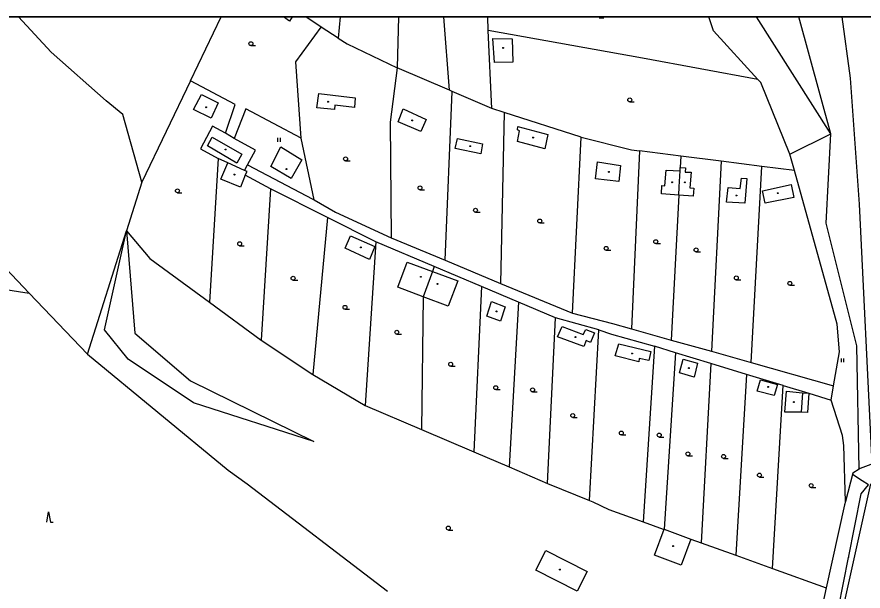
# Model space of a CAD drawing. Extents: x -598233 to -596890, y -1157848 to -1156431.
# Drawn here: x -597653.4 to -597490.8, y -1156541.3 to -1156430.9 of the extents above; entities that cross this region are included whole.
import ezdxf

# ---------------------------------------------------------------- set-up
doc = ezdxf.new("R2010")
doc.units = 0
for name, color, linetype in [('Level 11', 7, 'Continuous'), ('Level 36', 7, 'Continuous'), ('Level 39', 7, 'Continuous'), ('Level 51', 7, 'Continuous'), ('Level 52', 7, 'Continuous'), ('Vrstva 60', 7, 'Continuous'), ('zajmove_uzemi', 7, 'Continuous')]:
    doc.layers.add(name, color=color, linetype=linetype)

msp = doc.modelspace()

# ---------------------------------------------------------------- linework, layer by layer
at = {"layer": 'Level 11'}
for points in [[(-597598.682, -1156458.321), (-597600.722, -1156461.902), (-597604.614, -1156459.618), (-597602.734, -1156455.854), (-597598.682, -1156458.321)], [(-597568.683, -1156481.644), (-597570.507, -1156486.507), (-597575.35, -1156484.69), (-597580.229, -1156482.861), (-597578.405, -1156477.999), (-597573.55, -1156479.82), (-597568.683, -1156481.644)], [(-597490.62, -1156590.05), (-597497.88, -1156584.09), (-597498.07, -1156583.93), (-597501.91, -1156579.06), (-597501.87, -1156573.83), (-597499.93, -1156567.36), (-597499.98, -1156567.53), (-597499.27, -1156565.17), (-597496.42, -1156549.44), (-597493.54, -1156534.83), (-597493.56, -1156534.92), (-597491.13, -1156522.6), (-597489.73, -1156520.84), (-597490.93, -1156520.05), (-597492.77, -1156518.84)]]:
    msp.add_lwpolyline(points, dxfattribs=at)
at = {"layer": 'Level 36'}
for p, q in [((-597541.48, -1156431.0349), (-597540.605, -1156431.0349)), ((-597608.46, -1156436.375), (-597607.585, -1156436.375)), ((-597535.62, -1156447.195), (-597534.745, -1156447.195)), ((-597603.294, -1156454.873), (-597603.294, -1156454.123)), ((-597602.794, -1156454.873), (-597602.794, -1156454.123)), ((-597590.25, -1156458.545), (-597589.375, -1156458.545)), ((-597622.58, -1156464.675), (-597621.705, -1156464.675)), ((-597575.95, -1156464.105), (-597575.075, -1156464.105)), ((-597565.28, -1156468.415), (-597564.405, -1156468.415)), ((-597552.92, -1156470.485), (-597552.045, -1156470.485)), ((-597530.61, -1156474.455), (-597529.735, -1156474.455)), ((-597610.62, -1156474.855), (-597609.745, -1156474.855)), ((-597540.15, -1156475.745), (-597539.275, -1156475.745)), ((-597522.86, -1156476.045), (-597521.985, -1156476.045)), ((-597600.34, -1156481.495), (-597599.465, -1156481.495)), ((-597515.13, -1156481.435), (-597514.255, -1156481.435)), ((-597504.84, -1156482.465), (-597503.965, -1156482.465)), ((-597590.36, -1156487.085), (-597589.485, -1156487.085)), ((-597580.4, -1156491.875), (-597579.525, -1156491.875)), ((-597494.924, -1156497.273), (-597494.924, -1156496.523)), ((-597494.424, -1156497.273), (-597494.424, -1156496.523)), ((-597570.04, -1156498.0349), (-597569.165, -1156498.0349)), ((-597561.38, -1156502.545), (-597560.505, -1156502.545)), ((-597554.3, -1156502.975), (-597553.425, -1156502.975)), ((-597546.58, -1156507.895), (-597545.705, -1156507.895)), ((-597537.23, -1156511.265), (-597536.355, -1156511.265)), ((-597529.94, -1156511.655), (-597529.065, -1156511.655)), ((-597524.44, -1156515.275), (-597523.565, -1156515.275)), ((-597517.58, -1156515.765), (-597516.705, -1156515.765)), ((-597510.68, -1156519.355), (-597509.805, -1156519.355)), ((-597500.74, -1156521.365), (-597499.865, -1156521.365)), ((-597570.49, -1156529.545), (-597569.615, -1156529.545))]:
    msp.add_line(p, q, dxfattribs=at)
msp.add_lwpolyline([(-597647.719, -1156528.028), (-597647.344, -1156526.028), (-597646.969, -1156528.028), (-597646.469, -1156528.028)], dxfattribs=at)
for centre in [(-597608.4601, -1156435.9999), (-597535.6201, -1156446.8199), (-597590.2501, -1156458.1699), (-597575.9501, -1156463.7299), (-597622.5801, -1156464.2999), (-597565.2801, -1156468.0399), (-597552.9201, -1156470.1099), (-597610.6201, -1156474.4799), (-597530.6101, -1156474.0799), (-597540.1501, -1156475.3699), (-597522.8601, -1156475.6699), (-597600.3401, -1156481.1199), (-597515.1301, -1156481.0599), (-597504.8401, -1156482.0899), (-597590.3601, -1156486.7099), (-597580.4001, -1156491.4999), (-597570.0401, -1156497.6598), (-597561.3801, -1156502.1699), (-597554.3001, -1156502.5999), (-597546.5801, -1156507.5199), (-597537.2301, -1156510.8899), (-597529.9401, -1156511.2799), (-597524.4401, -1156514.8999), (-597517.5801, -1156515.3899), (-597510.6801, -1156518.9799), (-597500.7401, -1156520.9899), (-597570.4901, -1156529.1699)]:
    msp.add_circle(centre, 0.375, dxfattribs=at)
at = {"layer": 'Level 39'}
for centre, radius in [((-597559.9699, -1156436.82), 0.09), ((-597559.9699, -1156436.82), 0.0398), ((-597593.62, -1156447.17), 0.09), ((-597617.06, -1156448.2199), 0.09), ((-597617.06, -1156448.2199), 0.0398), ((-597593.62, -1156447.17), 0.0398), ((-597577.43, -1156450.77), 0.09), ((-597577.43, -1156450.77), 0.0398), ((-597554.2, -1156454.07), 0.09), ((-597554.2, -1156454.07), 0.0398), ((-597613.33, -1156456.36), 0.09), ((-597613.33, -1156456.36), 0.0398), ((-597566.29, -1156455.71), 0.09), ((-597566.29, -1156455.71), 0.0398), ((-597601.64, -1156460.11), 0.09), ((-597601.64, -1156460.11), 0.0398), ((-597611.64, -1156461.17), 0.09), ((-597611.64, -1156461.17), 0.0398), ((-597539.61, -1156460.67), 0.09), ((-597539.61, -1156460.67), 0.0398), ((-597527.46, -1156462.6599), 0.09), ((-597527.46, -1156462.6599), 0.0398), ((-597525.01, -1156462.67), 0.09), ((-597525.01, -1156462.67), 0.0398), ((-597507.1599, -1156464.75), 0.09), ((-597507.1599, -1156464.75), 0.0398), ((-597515.1, -1156465.2), 0.09), ((-597515.1, -1156465.2), 0.0398), ((-597587.32, -1156475.19), 0.09), ((-597587.32, -1156475.19), 0.0398), ((-597575.78, -1156480.84), 0.09), ((-597575.78, -1156480.84), 0.0398), ((-597572.58, -1156482.2), 0.09), ((-597572.58, -1156482.2), 0.0398), ((-597561.23, -1156487.5), 0.09), ((-597561.23, -1156487.5), 0.0398), ((-597546.06, -1156492.43), 0.09), ((-597546.06, -1156492.43), 0.0398), ((-597535.1599, -1156495.59), 0.09), ((-597535.1599, -1156495.59), 0.0398), ((-597524.23, -1156498.38), 0.09), ((-597524.23, -1156498.38), 0.0398), ((-597508.98, -1156502.01), 0.09), ((-597508.98, -1156502.01), 0.0398), ((-597504.07, -1156504.93), 0.09), ((-597504.07, -1156504.93), 0.0398), ((-597527.29, -1156532.63), 0.09), ((-597527.29, -1156532.63), 0.0398), ((-597549.04, -1156537.15), 0.09), ((-597549.04, -1156537.15), 0.0398)]:
    msp.add_circle(centre, radius, dxfattribs=at)
at = {"layer": 'Level 51'}
for p, q in [((-597646.89, -1156437.61), (-597653.1209, -1156430.8558)), ((-597620.08, -1156443.18), (-597614.1651, -1156430.8558)), ((-597601.01, -1156431.6599), (-597602.2129, -1156430.8558)), ((-597600.5188, -1156430.8558), (-597601.01, -1156431.6599)), ((-597594.92, -1156432.82), (-597597.9064, -1156430.8558)), ((-597591.2673, -1156430.8558), (-597591.67, -1156434.95)), ((-597580.0567, -1156430.8558), (-597580.36, -1156440.6599)), ((-597570.3, -1156444.96), (-597571.3824, -1156430.8558)), ((-597562.83, -1156433.48), (-597562.9132, -1156430.8558)), ((-597519.51, -1156433.53), (-597520.4069, -1156430.8558)), ((-597496.96, -1156453.33), (-597511.2653, -1156430.8558)), ((-597496.96, -1156453.33), (-597503.0862, -1156430.8558)), ((-597494.858, -1156430.8558), (-597493.26, -1156442.62))]:
    msp.add_line(p, q, dxfattribs=at)
for points in [[(-597599.83, -1156439.48), (-597594.92, -1156432.82)], [(-597591.67, -1156434.95), (-597594.92, -1156432.82)], [(-597562.1599, -1156448.45), (-597562.83, -1156433.48)], [(-597533.19, -1156438.76), (-597562.83, -1156433.48)], [(-597511, -1156442.87), (-597519.51, -1156433.53)], [(-597591.67, -1156434.95), (-597589.98, -1156436.06)], [(-597589.98, -1156436.06), (-597580.36, -1156440.6599)], [(-597636.31, -1156446.98), (-597646.89, -1156437.61)], [(-597511, -1156442.87), (-597533.19, -1156438.76)], [(-597598.79, -1156454.19), (-597599.83, -1156439.48)], [(-597580.36, -1156440.6599), (-597581.65, -1156451.07)], [(-597570.3, -1156444.96), (-597580.36, -1156440.6599)], [(-597620.08, -1156443.18), (-597629.42, -1156462.64)], [(-597611.46, -1156447.71), (-597620.08, -1156443.18)], [(-597510.43, -1156443.49), (-597511, -1156442.87)], [(-597504.83, -1156457.23), (-597510.43, -1156443.49)], [(-597493.26, -1156442.62), (-597491.51, -1156466.88)], [(-597571.09, -1156477.6599), (-597569.74, -1156445.2)], [(-597569.74, -1156445.2), (-597570.3, -1156444.96)], [(-597562.1599, -1156448.45), (-597569.74, -1156445.2)], [(-597633.1, -1156449.65), (-597636.31, -1156446.98)], [(-597613.33, -1156453.2), (-597611.46, -1156447.71)], [(-597609.44, -1156448.56), (-597611.6599, -1156454.24)], [(-597598.79, -1156454.19), (-597609.44, -1156448.56)], [(-597559.75, -1156449.23), (-597562.1599, -1156448.45)], [(-597629.42, -1156462.64), (-597633.1, -1156449.65)], [(-597559.75, -1156449.23), (-597560.45, -1156482.1)], [(-597544.96, -1156454.01), (-597559.75, -1156449.23)], [(-597615.85, -1156451.84), (-597618.1599, -1156456.25)], [(-597613.33, -1156453.2), (-597615.85, -1156451.84)], [(-597581.65, -1156451.07), (-597581.4699, -1156473.33)], [(-597611.6599, -1156454.24), (-597613.33, -1156453.2)], [(-597504.83, -1156457.23), (-597496.96, -1156453.33)], [(-597497.84, -1156470.55), (-597496.96, -1156453.33)], [(-597607.59, -1156456.51), (-597611.6599, -1156454.24)], [(-597596.29, -1156466.04), (-597598.79, -1156454.19)], [(-597546.64, -1156487.86), (-597544.96, -1156454.01)], [(-597544.96, -1156454.01), (-597535.25, -1156456.4099)], [(-597618.1599, -1156456.25), (-597614.78, -1156458.11)], [(-597609.09, -1156459.31), (-597607.59, -1156456.51)], [(-597533.71, -1156456.61), (-597535.26, -1156490.85)], [(-597535.25, -1156456.4099), (-597533.71, -1156456.61)], [(-597525.78, -1156457.63), (-597533.71, -1156456.61)], [(-597614.78, -1156458.11), (-597616.44, -1156485.7199)], [(-597612.9099, -1156458.95), (-597614.78, -1156458.11)], [(-597525.78, -1156457.63), (-597525.9, -1156459.79)], [(-597518.04, -1156458.62), (-597525.78, -1156457.63)], [(-597503.94, -1156460.42), (-597504.83, -1156457.23)], [(-597609.67, -1156460.4), (-597609.09, -1156459.31)], [(-597609.09, -1156459.31), (-597596.53, -1156465.9)], [(-597518.04, -1156458.62), (-597519.9099, -1156495.17)], [(-597510.21, -1156459.62), (-597518.04, -1156458.62)], [(-597512.29, -1156497.32), (-597510.21, -1156459.62)], [(-597503.94, -1156460.42), (-597510.21, -1156459.62)], [(-597604.69, -1156463.9099), (-597609.54, -1156461.32)], [(-597495.75, -1156489.92), (-597503.94, -1156460.42)], [(-597629.42, -1156462.64), (-597632.38, -1156472)], [(-597604.69, -1156463.9099), (-597606.4699, -1156493.03)], [(-597593.74, -1156469.43), (-597604.69, -1156463.9099)], [(-597596.53, -1156465.9), (-597596.29, -1156466.04)], [(-597596.29, -1156466.04), (-597592.19, -1156468.38)], [(-597526.18, -1156465.13), (-597527.64, -1156493)], [(-597491.51, -1156466.88), (-597489.11, -1156515.44)], [(-597593.74, -1156469.43), (-597596.56, -1156499.6599)], [(-597584.4099, -1156474.14), (-597593.74, -1156469.43)], [(-597592.19, -1156468.38), (-597581.4699, -1156473.33)], [(-597491.95, -1156494.11), (-597497.84, -1156470.55)], [(-597639.87, -1156495.75), (-597632.38, -1156472)], [(-597636.59, -1156491.03), (-597632.38, -1156472)], [(-597632.38, -1156472), (-597630.79, -1156491.65)], [(-597632.38, -1156472), (-597627.92, -1156477.3)], [(-597584.4099, -1156474.14), (-597586.49, -1156505.56)], [(-597573.24, -1156478.86), (-597584.4099, -1156474.14)], [(-597581.4699, -1156473.33), (-597571.09, -1156477.6599)], [(-597659, -1156475.7), (-597651.07, -1156484.01)], [(-597627.92, -1156477.3), (-597616.44, -1156485.7199)], [(-597571.09, -1156477.6599), (-597560.45, -1156482.1)], [(-597573.24, -1156478.86), (-597573.55, -1156479.82)], [(-597564.1, -1156482.7199), (-597573.24, -1156478.86)], [(-597665.08, -1156481.79), (-597651.07, -1156484.01)], [(-597564.1, -1156482.7199), (-597565.62, -1156514.5)], [(-597557.02, -1156485.71), (-597564.1, -1156482.7199)], [(-597560.45, -1156482.1), (-597546.64, -1156487.86)], [(-597651.07, -1156484.01), (-597639.87, -1156495.75)], [(-597616.44, -1156485.7199), (-597606.4699, -1156493.03)], [(-597575.35, -1156484.69), (-597575.68, -1156510.19)], [(-597557.02, -1156485.71), (-597558.8, -1156517.42)], [(-597549.92, -1156488.71), (-597557.02, -1156485.71)], [(-597551.43, -1156520.58), (-597549.92, -1156488.71)], [(-597541.58, -1156491.02), (-597549.92, -1156488.71)], [(-597546.64, -1156487.86), (-597538.96, -1156489.81)], [(-597632.03, -1156496.71), (-597636.59, -1156491.03)], [(-597543.38, -1156523.88), (-597541.58, -1156491.02)], [(-597541.58, -1156491.02), (-597539.12, -1156491.85)], [(-597538.96, -1156489.81), (-597535.26, -1156490.85)], [(-597535.26, -1156490.85), (-597527.64, -1156493)], [(-597495.26, -1156495.27), (-597495.75, -1156489.92)], [(-597630.79, -1156491.65), (-597620.06, -1156500.82)], [(-597539.12, -1156491.85), (-597530.88, -1156494.2)], [(-597606.4699, -1156493.03), (-597596.56, -1156499.6599)], [(-597530.88, -1156494.2), (-597533.06, -1156527.95)], [(-597526.8, -1156495.45), (-597530.88, -1156494.2)], [(-597527.64, -1156493), (-597519.9099, -1156495.17)], [(-597491.49, -1156517.82), (-597491.95, -1156494.11)], [(-597639.87, -1156495.75), (-597612.86, -1156518.04)], [(-597526.8, -1156495.45), (-597529.03, -1156529.4)], [(-597520.03, -1156497.51), (-597526.8, -1156495.45)], [(-597519.9099, -1156495.17), (-597512.29, -1156497.32)], [(-597496.4099, -1156501.79), (-597495.26, -1156495.27)], [(-597619.52, -1156505.09), (-597632.03, -1156496.71)], [(-597520.03, -1156497.51), (-597521.86, -1156531.98)], [(-597513.18, -1156499.6), (-597520.03, -1156497.51)], [(-597512.29, -1156497.32), (-597496.4099, -1156501.79)], [(-597596.56, -1156499.6599), (-597586.49, -1156505.56)], [(-597513.18, -1156499.6), (-597515.23, -1156534.37)], [(-597506.12, -1156501.75), (-597513.18, -1156499.6)], [(-597620.06, -1156500.82), (-597596.36, -1156512.49)], [(-597508.15, -1156536.92), (-597506.12, -1156501.75)], [(-597506.12, -1156501.75), (-597501.19, -1156503.25)], [(-597496.89, -1156504.56), (-597496.4099, -1156501.79)], [(-597502.39, -1156503.14), (-597501.19, -1156503.25)], [(-597501.19, -1156503.25), (-597501.44, -1156506.96)], [(-597501.19, -1156503.25), (-597496.89, -1156504.56)], [(-597596.36, -1156512.49), (-597619.52, -1156505.09)], [(-597586.49, -1156505.56), (-597575.68, -1156510.19)], [(-597494.73, -1156511.33), (-597496.89, -1156504.56)], [(-597501.44, -1156506.96), (-597502.68, -1156506.9)], [(-597575.68, -1156510.19), (-597565.62, -1156514.5)], [(-597494.45, -1156513.29), (-597494.73, -1156511.33)], [(-597494.1599, -1156524.06), (-597494.45, -1156513.29)], [(-597565.62, -1156514.5), (-597558.8, -1156517.42)], [(-597488.76, -1156516.74), (-597491.31, -1156517.7)], [(-597612.86, -1156518.04), (-597609.15, -1156520.63)], [(-597558.8, -1156517.42), (-597551.43, -1156520.58)], [(-597492.7, -1156518.6), (-597494.1599, -1156524.06)], [(-597491.49, -1156517.82), (-597492.7, -1156518.6)], [(-597491.31, -1156517.7), (-597491.49, -1156517.82)], [(-597609.15, -1156520.63), (-597582.21, -1156541.29)], [(-597551.43, -1156520.58), (-597543.38, -1156523.88)], [(-597489.3, -1156520.65), (-597498.3, -1156561.04)], [(-597543.38, -1156523.88), (-597542.71, -1156524.15)], [(-597542.71, -1156524.15), (-597539.62, -1156525.58)], [(-597494.33, -1156524.71), (-597497.82, -1156540.64)], [(-597494.1599, -1156524.06), (-597494.33, -1156524.71)], [(-597539.62, -1156525.58), (-597533.06, -1156527.95)], [(-597533.06, -1156527.95), (-597529.18, -1156529.35)], [(-597529.18, -1156529.35), (-597529.03, -1156529.4)], [(-597523.88, -1156531.28), (-597521.86, -1156531.98)], [(-597521.86, -1156531.98), (-597515.23, -1156534.37)], [(-597515.23, -1156534.37), (-597508.15, -1156536.92)], [(-597508.15, -1156536.92), (-597497.82, -1156540.64)], [(-597497.82, -1156540.64), (-597502.19, -1156560.63)]]:
    msp.add_lwpolyline(points, dxfattribs=at)
at = {"layer": 'Level 52'}
for points in [[(-597561.63, -1156439.61), (-597561.92, -1156435.02)], [(-597561.92, -1156435.02), (-597558.23, -1156435.09)], [(-597558.23, -1156435.09), (-597558.09, -1156439.55)], [(-597558.09, -1156439.55), (-597561.63, -1156439.61)], [(-597619.49, -1156448.6599), (-597617.98, -1156445.75)], [(-597617.98, -1156445.75), (-597614.73, -1156447.37)], [(-597595.79, -1156448.36), (-597595.37, -1156445.61)], [(-597595.37, -1156445.61), (-597588.4, -1156446.39)], [(-597588.4, -1156446.39), (-597588.55, -1156448.25)], [(-597616.1, -1156450.3), (-597619.49, -1156448.6599)], [(-597614.73, -1156447.37), (-597616.1, -1156450.3)], [(-597592.4099, -1156448.68), (-597595.79, -1156448.36)], [(-597592.32, -1156447.83), (-597592.4099, -1156448.68)], [(-597588.55, -1156448.25), (-597592.32, -1156447.83)], [(-597580.13, -1156451.01), (-597579.17, -1156448.55)], [(-597579.17, -1156448.55), (-597574.78, -1156450.58)], [(-597575.78, -1156452.9099), (-597580.13, -1156451.01)], [(-597574.78, -1156450.58), (-597575.78, -1156452.9099)], [(-597557.19, -1156452.59), (-597557.12, -1156451.92)], [(-597557.12, -1156451.92), (-597551.37, -1156453.4699)], [(-597557.21, -1156454.81), (-597556.81, -1156452.75)], [(-597556.81, -1156452.75), (-597557.19, -1156452.59)], [(-597551.37, -1156453.4699), (-597551.96, -1156456.25)], [(-597616.77, -1156455.68), (-597615.88, -1156453.96)], [(-597615.88, -1156453.96), (-597610.23, -1156457.24)], [(-597569.1599, -1156456.1599), (-597568.7199, -1156454.21)], [(-597568.7199, -1156454.21), (-597563.94, -1156455.26)], [(-597551.96, -1156456.25), (-597557.21, -1156454.81)], [(-597611.13, -1156458.96), (-597616.77, -1156455.68)], [(-597564.27, -1156457.21), (-597569.1599, -1156456.1599)], [(-597563.94, -1156455.26), (-597564.27, -1156457.21)], [(-597610.23, -1156457.24), (-597611.13, -1156458.96)], [(-597614.26, -1156462.04), (-597612.9099, -1156458.95)], [(-597609.67, -1156460.4), (-597612.9099, -1156458.95)], [(-597542.2199, -1156462), (-597541.81, -1156458.74)], [(-597541.81, -1156458.74), (-597537.39, -1156459.46)], [(-597537.39, -1156459.46), (-597537.73, -1156462.5)], [(-597525.93, -1156460.48), (-597525.9, -1156459.79)], [(-597525.9, -1156459.79), (-597524.87, -1156459.9)], [(-597524.87, -1156459.9), (-597524.96, -1156460.69)], [(-597609.54, -1156461.32), (-597610.45, -1156463.58)], [(-597609.18, -1156460.57), (-597609.67, -1156460.4)], [(-597609.54, -1156461.32), (-597609.18, -1156460.57)], [(-597528.84, -1156463.33), (-597528.59, -1156460.3)], [(-597528.59, -1156460.3), (-597525.93, -1156460.48)], [(-597526.09, -1156463.55), (-597525.93, -1156460.48)], [(-597524.96, -1156460.69), (-597523.83, -1156460.7199)], [(-597523.83, -1156460.7199), (-597524.07, -1156463.7199)], [(-597610.45, -1156463.58), (-597614.26, -1156462.04)], [(-597537.73, -1156462.5), (-597542.2199, -1156462)], [(-597529.53, -1156464.86), (-597529.45, -1156463.26)], [(-597529.45, -1156463.26), (-597528.84, -1156463.33)], [(-597514.38, -1156463.85), (-597514.1599, -1156461.84)], [(-597514.1599, -1156461.84), (-597513.13, -1156461.96)], [(-597513.13, -1156461.96), (-597513.4699, -1156466.69)], [(-597510.07, -1156464.28), (-597504.56, -1156463.1)], [(-597504.56, -1156463.1), (-597504.08, -1156465.61)], [(-597526.18, -1156465.13), (-597529.53, -1156464.86)], [(-597526.18, -1156465.13), (-597526.09, -1156463.55)], [(-597524.07, -1156463.7199), (-597523.27, -1156463.81)], [(-597523.27, -1156463.81), (-597523.44, -1156465.3)], [(-597516.99, -1156466.49), (-597516.68, -1156463.69)], [(-597516.68, -1156463.69), (-597514.38, -1156463.85)], [(-597509.59, -1156466.7), (-597510.07, -1156464.28)], [(-597523.44, -1156465.3), (-597526.18, -1156465.13)], [(-597513.4699, -1156466.69), (-597516.99, -1156466.49)], [(-597504.08, -1156465.61), (-597509.59, -1156466.7)], [(-597590.34, -1156475.32), (-597589.28, -1156472.93)], [(-597589.28, -1156472.93), (-597584.62, -1156475.04)], [(-597585.63, -1156477.49), (-597590.34, -1156475.32)], [(-597584.62, -1156475.04), (-597585.63, -1156477.49)], [(-597573.55, -1156479.82), (-597575.35, -1156484.69)], [(-597563.07, -1156488.43), (-597562.19, -1156485.62)], [(-597562.19, -1156485.62), (-597559.57, -1156486.6)], [(-597559.57, -1156486.6), (-597560.44, -1156489.35)], [(-597560.44, -1156489.35), (-597563.07, -1156488.43)], [(-597549.48, -1156492.4), (-597548.62, -1156490.39)], [(-597548.62, -1156490.39), (-597544.58, -1156491.92)], [(-597544.58, -1156491.92), (-597544.08, -1156490.95)], [(-597544.08, -1156490.95), (-597542.38, -1156491.6)], [(-597544.45, -1156494.27), (-597549.48, -1156492.4)], [(-597542.38, -1156491.6), (-597543.1599, -1156493.5)], [(-597543.9699, -1156493.07), (-597544.45, -1156494.27)], [(-597543.1599, -1156493.5), (-597543.9699, -1156493.07)], [(-597538.39, -1156496.05), (-597537.71, -1156493.74)], [(-597537.71, -1156493.74), (-597531.55, -1156495.2)], [(-597531.55, -1156495.2), (-597531.93, -1156496.95)], [(-597533.86, -1156497.21), (-597538.39, -1156496.05)], [(-597533.79, -1156496.56), (-597533.86, -1156497.21)], [(-597531.93, -1156496.95), (-597533.79, -1156496.56)], [(-597526.02, -1156499.28), (-597525.37, -1156496.6599)], [(-597525.37, -1156496.6599), (-597522.59, -1156497.45)], [(-597522.59, -1156497.45), (-597523.25, -1156500.12)], [(-597523.25, -1156500.12), (-597526.02, -1156499.28)], [(-597511.11, -1156502.83), (-597510.48, -1156500.6599)], [(-597510.48, -1156500.6599), (-597507.19, -1156501.53)], [(-597507.19, -1156501.53), (-597507.82, -1156503.7)], [(-597507.82, -1156503.7), (-597511.11, -1156502.83)], [(-597505.78, -1156506.86), (-597505.45, -1156502.84)], [(-597505.45, -1156502.84), (-597502.39, -1156503.14)], [(-597502.39, -1156503.14), (-597502.68, -1156506.9)], [(-597502.68, -1156506.9), (-597505.78, -1156506.86)], [(-597530.86, -1156534.4), (-597529.03, -1156529.4)], [(-597529.03, -1156529.4), (-597523.88, -1156531.28)], [(-597523.88, -1156531.28), (-597525.71, -1156536.28)], [(-597553.65, -1156537.24), (-597551.75, -1156533.5)], [(-597551.75, -1156533.5), (-597543.8, -1156537.54)], [(-597525.71, -1156536.28), (-597530.86, -1156534.4)], [(-597545.71, -1156541.28), (-597553.65, -1156537.24)], [(-597543.8, -1156537.54), (-597545.71, -1156541.28)]]:
    msp.add_lwpolyline(points, dxfattribs=at)
at = {"layer": 'Vrstva 60'}
msp.add_lwpolyline([(-596983.0406, -1156430.8558), (-598045.8254, -1156430.8558)], dxfattribs=at)
at = {"layer": 'zajmove_uzemi'}
msp.add_lwpolyline([(-598232.8901, -1156430.8558), (-596890.4624, -1156430.8558), (-596890.4624, -1157848.4611), (-598232.8901, -1157848.4611)], close=True, dxfattribs=at)

doc.saveas('drawing.dxf')
